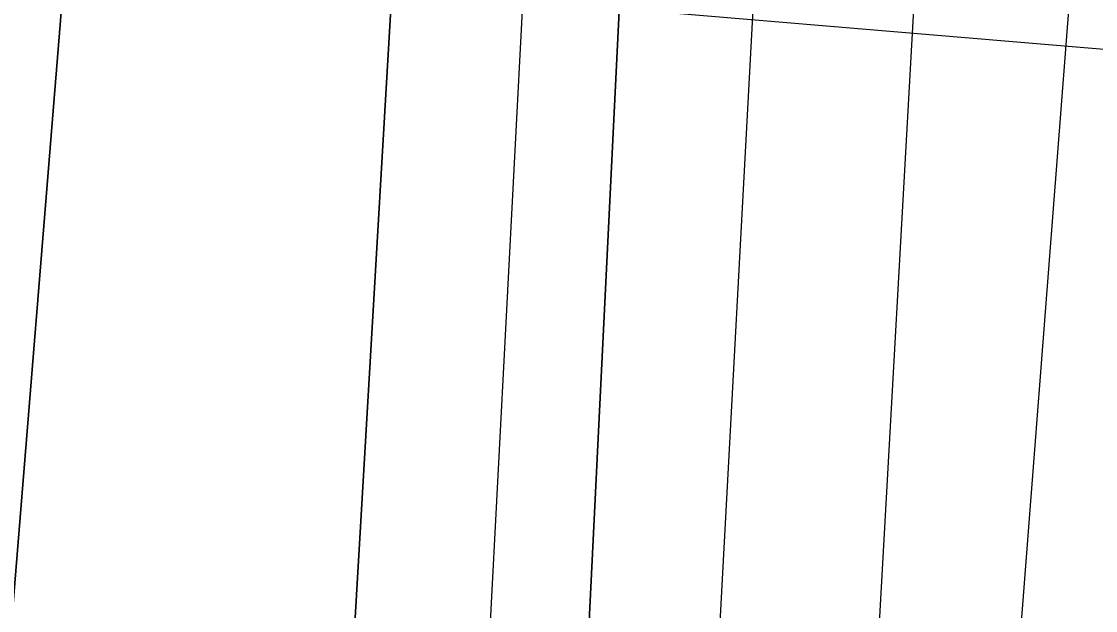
# Model space of a CAD drawing. Extents: x 3807117 to 3845308, y 337856 to 363736.
# Drawn here: x 3833735.6 to 3833900.5, y 345936.2 to 346026.7 of the extents above; entities that cross this region are included whole.
import ezdxf

# ---------------------------------------------------------------- set-up
doc = ezdxf.new("R2010")
doc.units = 0
for name, color, linetype in [('V-RIVR-EDGE', 7, 'Continuous'), ('V-RIVR-RANG', 7, 'Continuous'), ('V-TOPO-DPTH', 7, 'Continuous'), ('V-TOPO-MINR', 7, 'Continuous'), ('V-TOPO-WATR', 7, 'Continuous')]:
    doc.layers.add(name, color=color, linetype=linetype)

msp = doc.modelspace()

# ---------------------------------------------------------------- linework, layer by layer
at = {"layer": 'V-RIVR-EDGE'}
msp.add_spline([(3833993.63, 346073.15), (3834014.82, 346049.13), (3834027.93, 346045.03), (3834044.2, 346044.54), (3834056.42, 346046.77), (3834063.2, 346046.75), (3834065.46, 346045.39), (3834066.76, 346025.04), (3834070.78, 346004.68), (3834083.34, 345964.41), (3834083.78, 345960.79), (3834080.16, 345959.89), (3834071.58, 345963.98), (3834066.61, 345963.09), (3834057.1, 345958.14), (3834056.17, 345945.94), (3834053.89, 345939.61), (3834045.29, 345936.01), (3834032.17, 345933.79), (3834020.87, 345934.27), (3834010.46, 345930.67), (3833991.44, 345919.42), (3833968.34, 345903.65), (3833937.09, 345880.21), (3833918.03, 345855.85), (3833899.87, 345825.6), (3833887.57, 345788.55), (3833879.36, 345756.47), (3833874.27, 345710.36), (3833869.21, 345675.1), (3833852.34, 345618.62), (3833845.48, 345588.35), (3833842.69, 345557.15), (3833837.61, 345515.12), (3833834.32, 345463.13), (3833833.31, 345422.89), (3833835.49, 345389.87), (3833826.75, 345327.5), (3833812.58, 345266.04), (3833811.6, 345236.2), (3833805.63, 345198.23), (3833800.11, 345162.07), (3833798.68, 345131.78), (3833801.81, 345114.59), (3833810.79, 345092.41), (3833826.56, 345068.41), (3833838.72, 345048.94), (3833853.17, 345041.22), (3833864.45, 345032.14), (3833872.11, 345019.46), (3833872.08, 345008.16), (3833866.05, 344947.59), (3833859.08, 344872.55), (3833858.17, 344868.03), (3833853.65, 344868.04), (3833833.32, 344878.03), (3833815.73, 344894.81), (3833804.91, 344906.14), (3833797.68, 344908.87), (3833783.21, 344908.45), (3833736.6, 344893.2), (3833706.24, 344865.69), (3833687.65, 344845.39), (3833676.3, 344827.33), (3833665.38, 344800.68), (3833650.83, 344767.71), (3833632.62, 344715.75), (3833615.31, 344663.8), (3833598.93, 344623.14), (3833579.38, 344582.5), (3833566.62, 344539.57), (3833556.59, 344505.69), (3833525.62, 344416.69), (3833510.59, 344373.77), (3833496.02, 344333.11), (3833486.92, 344308.72), (3833473.26, 344271.22), (3833455.06, 344226.05), (3833441.84, 344180.87), (3833432.72, 344150.15), (3833396.31, 344055.73), (3833377.19, 344001.07), (3833358.09, 343958.61), (3833345.37, 343934.23), (3833328.05, 343879.56), (3833312.99, 343821.72), (3833296.6, 343775.64), (3833286.11, 343739.5), (3833276.03, 343687.07), (3833267.36, 343654.99), (3833255.05, 343614.32), (3833253.24, 343609.33)], degree=3, dxfattribs=at)
at = {"layer": 'V-RIVR-RANG'}
msp.add_line((3834336.34, 345985.63), (3833144.58, 346086.35), dxfattribs=at)
at = {"layer": 'V-TOPO-DPTH'}
for points in [[(3833755.66, 347826.28), (3833871.59, 347424.5), (3833872.33, 347421.71), (3833872.97, 347418.91), (3833873.49, 347416.08), (3833873.92, 347413.23), (3833781.27, 345841.92), (3833779.51, 345831.67), (3833745.24, 345584.94), (3833744.57, 345579.47), (3833744.03, 345574), (3833743.67, 345568.5), (3833743.44, 345563), (3833743.25, 345557.5), (3833743.01, 345552), (3833742.67, 345546.5), (3833742.28, 345541), (3833740.41, 345517.63), (3833738.79, 345500.49), (3833736.82, 345483.38), (3833734.35, 345466.35), (3833731.53, 345449.36), (3833641.2, 345004.31), (3833528.64, 344650.91)], [(3833528.64, 344650.91), (3833641.2, 345004.31), (3833731.53, 345449.36), (3833734.35, 345466.35), (3833736.82, 345483.38), (3833738.79, 345500.49), (3833740.41, 345517.63), (3833742.28, 345541), (3833742.67, 345546.5), (3833743.01, 345552), (3833743.25, 345557.5), (3833743.44, 345563), (3833743.67, 345568.5), (3833744.03, 345574), (3833744.57, 345579.47), (3833745.24, 345584.94), (3833779.51, 345831.67), (3833781.27, 345841.92), (3833873.92, 347413.23), (3833873.49, 347416.08), (3833872.97, 347418.91), (3833872.33, 347421.71), (3833871.59, 347424.5), (3833755.66, 347826.28)], [(3833474.86, 344395.5), (3833657.06, 344889.85), (3833676.7, 344988.85), (3833696.26, 345087.87), (3833715.71, 345186.91), (3833735.08, 345285.96), (3833770.54, 345467.77), (3833772.09, 345475.93), (3833773.6, 345484.11), (3833775.04, 345492.29), (3833776.42, 345500.49), (3833809.14, 345698.76), (3833810.34, 345704.89), (3833811.79, 345710.94), (3833894.42, 347400.53), (3833892.67, 347412.89), (3833890.64, 347425.21), (3833888.2, 347437.45), (3833885.48, 347449.64), (3833840.37, 347637.08)], [(3833840.37, 347637.08), (3833885.48, 347449.64), (3833888.2, 347437.45), (3833890.64, 347425.21), (3833892.67, 347412.89), (3833894.42, 347400.53), (3833811.79, 345710.94), (3833810.34, 345704.89), (3833809.14, 345698.76), (3833776.42, 345500.49), (3833775.04, 345492.29), (3833773.6, 345484.11), (3833772.09, 345475.93), (3833770.54, 345467.77), (3833735.08, 345285.96), (3833715.71, 345186.91), (3833696.26, 345087.87), (3833676.7, 344988.85), (3833657.06, 344889.85), (3833474.86, 344395.5)], [(3833471.33, 344282.24), (3833688.78, 344887.19), (3833819.31, 345464.11), (3833823.75, 345485.3), (3833827.95, 345506.54), (3833832, 345527.81), (3833839.04, 345565.96), (3833839.52, 345568.16), (3833840.09, 345570.34), (3833840.78, 345572.48), (3833841.57, 345574.59), (3833842.63, 345576.47), (3833843.94, 345578.1), (3833845.6, 345579.36), (3833847.51, 345580.38), (3833948.78, 347392.97)], [(3833847.92, 347337.23), (3833721.96, 345785.95), (3833719.83, 345769.81), (3833718.09, 345753.62), (3833716.94, 345737.39), (3833716.19, 345721.12), (3833715.67, 345704.83), (3833715.07, 345688.54), (3833714.36, 345672.25), (3833713.57, 345655.97), (3833707, 345529.88), (3833705.4, 345506.24), (3833703.3, 345482.66), (3833700.47, 345459.15), (3833697.14, 345435.69), (3833630.63, 345014.55), (3833496.97, 344647.56)], [(3833496.97, 344647.56), (3833630.63, 345014.55), (3833697.14, 345435.69), (3833700.47, 345459.15), (3833703.3, 345482.66), (3833705.4, 345506.24), (3833707, 345529.88), (3833713.57, 345655.97), (3833714.36, 345672.25), (3833715.07, 345688.54), (3833715.67, 345704.83), (3833716.19, 345721.12), (3833716.94, 345737.39), (3833718.09, 345753.62), (3833719.83, 345769.81), (3833721.96, 345785.95), (3833847.92, 347337.23)]]:
    msp.add_lwpolyline(points, dxfattribs=at)
at = {"layer": 'V-TOPO-MINR'}
for points in [[(3833528.64, 344650.91), (3833641.2, 345004.31), (3833731.53, 345449.36), (3833734.35, 345466.35), (3833736.82, 345483.38), (3833738.79, 345500.49), (3833740.41, 345517.63), (3833742.28, 345541), (3833742.67, 345546.5), (3833743.01, 345552), (3833743.25, 345557.5), (3833743.44, 345563), (3833743.67, 345568.5), (3833744.03, 345574), (3833744.57, 345579.47), (3833745.24, 345584.94), (3833779.51, 345831.67), (3833781.27, 345841.92), (3833873.92, 347413.23), (3833873.49, 347416.08), (3833872.97, 347418.91), (3833872.33, 347421.71), (3833871.59, 347424.5), (3833755.66, 347826.28)], [(3833483.23, 344461), (3833657.1, 344983), (3833757.1, 345483.71), (3833794.62, 345764.9), (3833796, 345773.12), (3833797.73, 345781.25), (3833800.01, 345789.24), (3833884.18, 347406.88), (3833883.06, 347414.48), (3833881.73, 347422.04), (3833880.09, 347429.53), (3833878.23, 347436.99), (3833805.11, 347706.43)], [(3833473.9, 344340.17), (3833668.71, 344873.67), (3833686.7, 344959.27), (3833789.35, 345444.83), (3833793.46, 345464.75), (3833797.44, 345484.69), (3833801.23, 345504.67), (3833804.88, 345524.68), (3833824.04, 345632.44), (3833824.9, 345636.56), (3833825.93, 345640.64), (3833827.19, 345644.65), (3833920.97, 347383.61), (3833917.74, 347408.63), (3833913.95, 347433.54), (3833909.29, 347458.32), (3833904.06, 347482.99), (3833884.9, 347566.26), (3833868.88, 347632.29), (3833851.82, 347698.03)], [(3833474.86, 344395.5), (3833657.06, 344889.85), (3833676.7, 344988.85), (3833696.26, 345087.87), (3833715.71, 345186.91), (3833735.08, 345285.96), (3833770.54, 345467.77), (3833772.09, 345475.93), (3833773.6, 345484.11), (3833775.04, 345492.29), (3833776.42, 345500.49), (3833809.14, 345698.76), (3833810.34, 345704.89), (3833811.79, 345710.94), (3833894.42, 347400.53), (3833892.67, 347412.89), (3833890.64, 347425.21), (3833888.2, 347437.45), (3833885.48, 347449.64), (3833840.37, 347637.08)], [(3833575.64, 344292.26), (3833849.9, 345478.81), (3833850.69, 345482.33), (3833851.46, 345485.86), (3833852.18, 345489.4), (3833852.87, 345492.94), (3833854.07, 345499.31), (3833854.15, 345499.67), (3833854.25, 345500.03), (3833854.37, 345500.38), (3833854.5, 345500.72), (3833854.68, 345501.02), (3833854.9, 345501.27), (3833855.18, 345501.45), (3833855.51, 345501.58), (3834004.46, 347422.46), (3834002.61, 347443.21), (3834000.33, 347463.91), (3833997.4, 347484.52), (3833994.03, 347505.08), (3833970.36, 347636.66)], [(3833496.97, 344647.56), (3833630.63, 345014.55), (3833697.14, 345435.69), (3833700.47, 345459.15), (3833703.3, 345482.66), (3833705.4, 345506.24), (3833707, 345529.88), (3833713.57, 345655.97), (3833714.36, 345672.25), (3833715.07, 345688.54), (3833715.67, 345704.83), (3833716.19, 345721.12), (3833716.94, 345737.39), (3833718.09, 345753.62), (3833719.83, 345769.81), (3833721.96, 345785.95), (3833847.92, 347337.23)]]:
    msp.add_lwpolyline(points, dxfattribs=at)
at = {"layer": 'V-TOPO-WATR'}
msp.add_lwpolyline([(3833471.33, 344282.24), (3833688.78, 344887.19), (3833819.31, 345464.11), (3833823.75, 345485.3), (3833827.95, 345506.54), (3833832, 345527.81), (3833839.04, 345565.96), (3833839.52, 345568.16), (3833840.09, 345570.34), (3833840.78, 345572.48), (3833841.57, 345574.59), (3833842.63, 345576.47), (3833843.94, 345578.1), (3833845.6, 345579.36), (3833847.51, 345580.38), (3833948.78, 347392.97)], dxfattribs=at)

doc.saveas('drawing.dxf')
